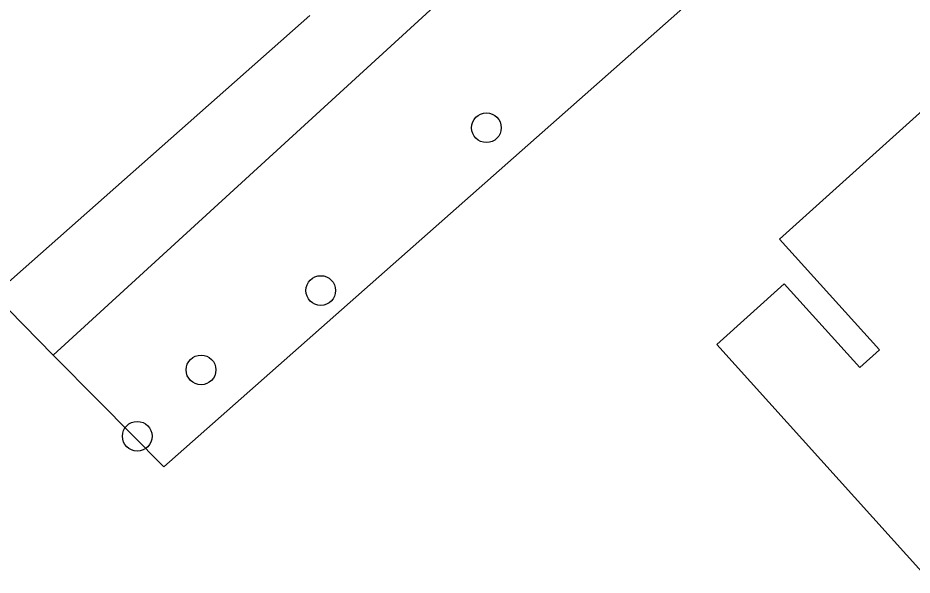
# Model space of a CAD drawing. Extents: x 160664 to 161506, y 382245 to 383288.
# Drawn here: x 161199.85 to 161229.26, y 383114.51 to 383132.85 of the extents above; entities that cross this region are included whole.
import ezdxf

# ---------------------------------------------------------------- set-up
doc = ezdxf.new("R2010")
doc.units = 0
for name, color, linetype in [('IMGEO_Boom', 7, 'Continuous'), ('IMGEO_Groenvoorziening', 7, 'Continuous'), ('IMGEO_Muur', 7, 'Continuous'), ('IMGEO_Pand', 7, 'Continuous'), ('IMGEO_Voetpad_open', 7, 'Continuous')]:
    doc.layers.add(name, color=color, linetype=linetype)

msp = doc.modelspace()

# ---------------------------------------------------------------- linework, layer by layer
at = {"layer": 'IMGEO_Boom'}
for centre in [(161215.261, 383129.235), (161209.812, 383123.878), (161205.875, 383121.264), (161203.779, 383119.081)]:
    msp.add_circle(centre, 0.489, dxfattribs=at)
at = {"layer": 'IMGEO_Groenvoorziening'}
for points in [[(161201.016, 383121.754), (161224.773, 383143.52)], [(161227.936, 383138.676), (161204.651, 383118.07), (161202.516, 383120.234), (161201.016, 383121.754)], [(161201.016, 383121.754), (161199.061, 383123.736)]]:
    msp.add_lwpolyline(points, dxfattribs=at)
at = {"layer": 'IMGEO_Muur'}
msp.add_lwpolyline([(161204.651, 383118.07), (161227.936, 383138.676)], dxfattribs=at)
at = {"layer": 'IMGEO_Pand'}
msp.add_lwpolyline([(161239.934, 383124.066), (161236.915, 383121.253), (161229.86, 383114.678), (161229.681, 383114.511), (161222.835, 383122.097), (161225.054, 383124.1), (161227.539, 383121.345), (161228.185, 383121.927), (161224.902, 383125.565), (161232.899, 383132.779)], dxfattribs=at)
at = {"layer": 'IMGEO_Voetpad_open'}
msp.add_lwpolyline([(161199.061, 383123.736), (161209.458, 383132.925)], dxfattribs=at)

doc.saveas('drawing.dxf')
